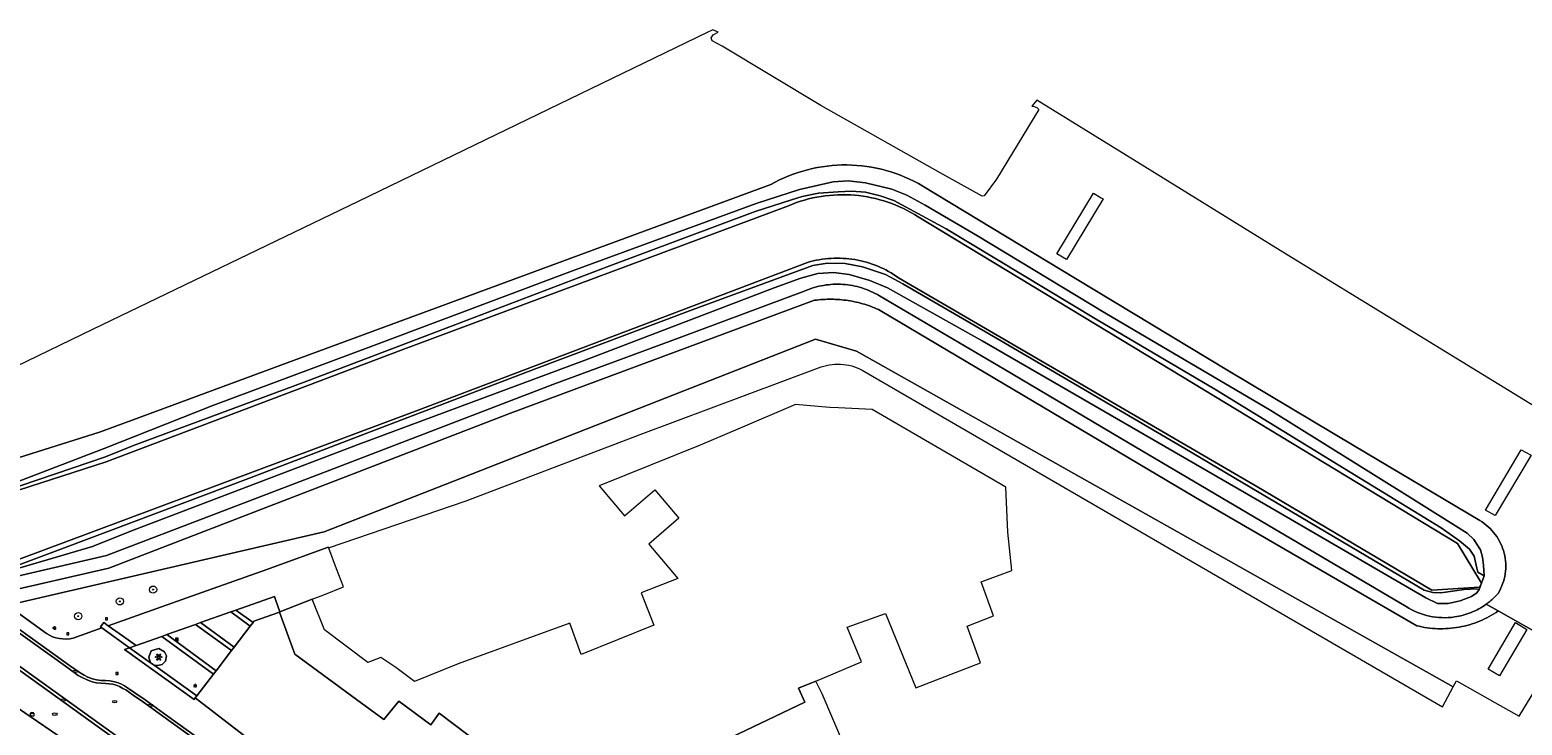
# Model space of a CAD drawing. Header units: metres. Extents: x 187916 to 189411, y 333285 to 334910.
# Tile 347 of 348: x 188749 to 188915, y 334547 to 334624. Entities that reach past the tile are written whole.
import ezdxf
from ezdxf.enums import TextEntityAlignment as Align

# ---------------------------------------------------------------- set-up
doc = ezdxf.new("R2010")
doc.units = ezdxf.units.M
for name, color, linetype, lineweight in [('B-WE-GR-BOOM-S', 253, 'Continuous', 15), ('B-WE-GW-TALUD_KRUIN-G', 253, 'Continuous', 15), ('B-WE-IE-KUNSTOBJECT-S', 253, 'Continuous', 15), ('B-WE-IE-MEUBILAIR-S', 253, 'Continuous', 15), ('B-WE-OG-BEBOUWING-GV', 253, 'Continuous', 15), ('B-WE-OG-TERREIN_BEGROEID-GV', 253, 'Continuous', 15), ('B-WE-OG-TERREIN_ERF-GV', 253, 'Continuous', 15), ('B-WE-OG-TERREIN_OEVER-GV', 253, 'Continuous', 15), ('B-WE-OG-WATER_BEEK-GV', 253, 'Continuous', 15), ('B-WE-OG-WEG-GV', 253, 'Continuous', 15), ('B-WE-VH-OPENVERHARDING_SIERBESTRATING-GV', 253, 'Continuous', 15), ('B-WE-VH-OPENVERHARDING_STRAATBAKSTEEN-GV', 253, 'Continuous', 15)]:
    doc.layers.add(name, color=color, linetype=linetype, lineweight=lineweight)
doc.styles.add('NLCS-ISO', font='NLCS-ISO.ttf')

# ---------------------------------------------------------------- blocks, each defined once
blk = doc.blocks.new('SIE-MEUBILAIR_BORD_INFORMATIE-SO')
h = blk.add_hatch(color=256)
h.dxf.hatch_style = 1
h.paths.add_polyline_path([(0.13, 0.2), (-0.33, 0.2), (-0.33, 0.08), (-0.13, 0.08), (-0.13, -0.65), (0.13, -0.65)])
h = blk.add_hatch(color=256)
h.dxf.hatch_style = 1
edge = h.paths.add_edge_path()
edge.add_arc((0, 0.5), 0.149, 0, 360)
for points in [[(-0.75, -0.75), (0.75, -0.75), (0.75, 0.75), (-0.75, 0.75)], [(0.13, 0.2), (-0.33, 0.2), (-0.33, 0.08), (-0.13, 0.08), (-0.13, -0.65), (0.13, -0.65)]]:
    blk.add_lwpolyline(points, close=True)
blk.add_circle((0, 0.5), 0.149)
blk = doc.blocks.new('SIE-MEUBILAIR_BORD_VERKEER-SO')
blk.add_lwpolyline([(-0.5625, -0.5625), (0.5625, -0.5625), (0.5625, 0.5625), (-0.5625, 0.5625)], close=True)
at = {"style": 'NLCS-ISO'}
blk.add_text('vb', height=0.75, dxfattribs=at).set_placement((0, 0), align=Align.MIDDLE_CENTER)
blk = doc.blocks.new('SIE-MEUBILAIR_KAST_ELEKTRA-SO')
for points in [[(-1, 1), (1, 1), (1, 0.84), (-1, 0.84)], [(-1, 0.76), (1, 0.76), (1, -1), (-1, -1)]]:
    blk.add_lwpolyline(points, close=True)
at = {"style": 'NLCS-ISO'}
blk.add_text('et', height=0.75, dxfattribs=at).set_placement((0, 0), align=Align.MIDDLE_CENTER)
blk = doc.blocks.new('SIE-MEUBILAIR_PAAL_LICHTMAST-SO')
for points in [[(-0.62, 0), (-1, 0)], [(-0.71, 0.71), (-0.44, 0.44)], [(0, 1), (0, 0.62)], [(0.44, 0.44), (0.71, 0.71)], [(1, 0), (0.62, 0)], [(-0.71, -0.71), (-0.44, -0.44)], [(0, -0.62), (0, -1)], [(0.44, -0.44), (0.71, -0.71)]]:
    blk.add_lwpolyline(points)
blk.add_circle((0, 0), 0.5)
blk = doc.blocks.new('SIE-MEUBILAIR_PUT_BRANDKRAAN-SO')
blk.add_ellipse((0, 0), major_axis=(1.25, 0), ratio=0.54)
at = {"style": 'NLCS-ISO'}
blk.add_text('bk', height=0.75, dxfattribs=at).set_placement((0.03, 0), align=Align.MIDDLE_CENTER)
blk = doc.blocks.new('SIE-MEUBILAIR_PUT_KOLK-SO')
blk.add_ellipse((0, 0), major_axis=(1.25, 0), ratio=0.54)
at = {"style": 'NLCS-ISO'}
blk.add_text('klk', height=0.75, dxfattribs=at).set_placement((0.03, 0), align=Align.MIDDLE_CENTER)
blk = doc.blocks.new('SIE-MEUBILAIR_PUT_RIOOLPUT-SO')
blk.add_ellipse((0, 0), major_axis=(1.25, 0), ratio=0.54)
at = {"style": 'NLCS-ISO'}
blk.add_text('ri', height=0.75, dxfattribs=at).set_placement((-0.04, 0.07), align=Align.MIDDLE_CENTER)
blk = doc.blocks.new('SIE-KUNSTOBJECT-SO')
at = {"flags": 128}
blk.add_lwpolyline([(0.27, -0.73, 0.700208), (-0.27, -0.73), (-0.56, -1.53, -1), (-1.05, -1.25), (-0.5, -0.6, 0.700208), (-0.77, -0.13), (-1.6, -0.28, -1), (-1.6, 0.28), (-0.77, 0.13, 0.700208), (-0.5, 0.6), (-1.05, 1.25, -1), (-0.56, 1.53), (-0.27, 0.73, 0.700208), (0.27, 0.73), (0.56, 1.53, -1), (1.05, 1.25), (0.5, 0.6, 0.700208), (0.77, 0.13), (1.6, 0.28, -1), (1.6, -0.28), (0.77, -0.13, 0.700208), (0.5, -0.6), (1.05, -1.25, -1), (0.56, -1.53)], format="xyb", close=True, dxfattribs=at)
blk = doc.blocks.new('SGR-BOOM_GBKN-SO')
at = {"linetype": 'ByBlock', "lineweight": 18}
h = blk.add_hatch(color=0, dxfattribs=at)
h.dxf.hatch_style = 1
edge = h.paths.add_edge_path()
edge.add_arc((0, 0), 0.25, 0, 360)
at = {"color": 0, "linetype": 'ByBlock', "lineweight": 18}
for radius in [2, 0.25]:
    blk.add_circle((0, 0), radius, dxfattribs=at)
at = {"color": 0, "linetype": 'ByBlock', "lineweight": 18, "style": 'NLCS-ISO'}
blk.add_attdef('SOORT', (2.5, 0), '', height=1.5, dxfattribs=at)
blk = doc.blocks.new('DTM')
at = {"layer": 'B-WE-GW-TALUD_KRUIN-G', "ltscale": 0.2, "flags": 128}
for points in [[(188831.591, 334606.826), (188813.363, 334600.112), (188795.135, 334593.398), (188777.968, 334587.059), (188760.8, 334580.719), (188757.188, 334579.369), (188746.854, 334576.123), (188740.159, 334573.495), (188732.902, 334570.828)], [(188744.398, 334562.594), (188757.971, 334565.726), (188782.71, 334575.19), (188807.45, 334584.654), (188821.427, 334589.85), (188835.404, 334595.045)], [(188747.539, 334560.345), (188782.09, 334568.327), (188795.504, 334573.588), (188836.534, 334589.682), (188841.095, 334588.356), (188873.143, 334570.345), (188907.252, 334551.176), (188907.605, 334551.838), (188908.793, 334551.167), (188911.848, 334549.441), (188914.562, 334547.908)]]:
    blk.add_lwpolyline(points, dxfattribs=at)
at = {"layer": 'B-WE-OG-BEBOUWING-GV', "ltscale": 0.2, "flags": 128}
blk.add_lwpolyline([(188801.481, 334543.239), (188794.836, 334548.246), (188793.893, 334546.98), (188790.344, 334549.57), (188788.682, 334547.568), (188785.681, 334549.762), (188778.82, 334554.777), (188777.129, 334559.46), (188774.304, 334558.44), (188774.202, 334558.307), (188773.898, 334557.91), (188772.117, 334555.583), (188771.813, 334555.186), (188770.108, 334552.959), (188769.804, 334552.562), (188767.978, 334550.178), (188767.797, 334549.941), (188767.802, 334549.937), (188809.872, 334517.525)], dxfattribs=at)
for points in [[(188837.285, 334550.398), (188836.571, 334551.815), (188834.651, 334551.011), (188835.382, 334549.489), (188809.139, 334536.947), (188809.438, 334536.519), (188816.454, 334526.041), (188834.988, 334534.978), (188842.353, 334538.53)], [(188745.754, 334549.725), (188745.436, 334549.614), (188745.094, 334549.494), (188744.473, 334549.278), (188743.32, 334548.867), (188743.017, 334548.76), (188741.89, 334548.359), (188742.056, 334548.219), (188743.935, 334546.637), (188743.411, 334546.028), (188742.061, 334544.454), (188740.424, 334545.833), (188739.247, 334544.436), (188746.044, 334538.354), (188752.521, 334545.833), (188746.672, 334549.818), (188746.576, 334549.883), (188746.527, 334549.91), (188746.474, 334549.928), (188746.419, 334549.935), (188746.363, 334549.932), (188746.309, 334549.918), (188746.15, 334549.863)]]:
    blk.add_lwpolyline(points, close=True, dxfattribs=at)
at = {"layer": 'B-WE-OG-TERREIN_BEGROEID-GV', "ltscale": 0.2, "flags": 128}
for points in [[(188910.909, 334560.333), (188912.247, 334559.577), (188913.349, 334558.954), (188916.463, 334557.195)], [(188917.558, 334581.44), (188888.855, 334599.038), (188871.017, 334610.036), (188861.096, 334616.152), (188860.519, 334615.484), (188860.666, 334615.484), (188861.081, 334615.337), (188861.3, 334615.141), (188856.628, 334607.406), (188855.234, 334605.576), (188855.038, 334605.527), (188850.353, 334608.121), (188837.127, 334615.584), (188826.194, 334622.14), (188825.096, 334622.752), (188824.975, 334623.07), (188825.219, 334623.387), (188825.757, 334623.704), (188825.153, 334623.955), (188824.543, 334623.66), (188785.835, 334604.938), (188756.387, 334590.753), (188747.959, 334586.677)], [(188746.854, 334576.123), (188757.188, 334579.369), (188760.8, 334580.719), (188777.968, 334587.059), (188795.135, 334593.398), (188813.363, 334600.112)], [(188831.591, 334606.826), (188813.363, 334600.112), (188795.135, 334593.398), (188777.968, 334587.059), (188760.8, 334580.719), (188757.188, 334579.369), (188746.854, 334576.123)], [(188735.407, 334569.034), (188757.688, 334577.59), (188769.748, 334582.34), (188787.481, 334588.961), (188809.597, 334597.251), (188829.963, 334604.716), (188834.787, 334606.274), (188838.506, 334607.134), (188840.163, 334607.242), (188842.095, 334607), (188845.002, 334606.315), (188846.694, 334605.632), (188848.718, 334604.525), (188854.511, 334601.131), (188868.617, 334592.609), (188887.045, 334581.781), (188902.125, 334572.356), (188908.782, 334568.188), (188909.517, 334567.487), (188910.252, 334566.345), (188910.509, 334565.554), (188910.6, 334564.633), (188910.685, 334563.466), (188910.13, 334561.958), (188909.872, 334561.59), (188909.264, 334561.186), (188908.03, 334560.691), (188906.668, 334560.398), (188905.49, 334560.418), (188904.201, 334561.03), (188886.478, 334571.334), (188855.013, 334589.507), (188844.545, 334595.369), (188842.59, 334596.192), (188840.277, 334596.868), (188838.531, 334597.081), (188836.828, 334596.978), (188834.934, 334596.454), (188831.966, 334595.385), (188810.921, 334587.315), (188785.856, 334578.029), (188760.539, 334568.365), (188756.414, 334566.725), (188743.815, 334563.012)], [(188744.398, 334562.594), (188757.971, 334565.726), (188782.71, 334575.19), (188807.45, 334584.654), (188821.427, 334589.85), (188835.404, 334595.045)], [(188813.363, 334600.112), (188831.591, 334606.826)], [(188896.27, 334577.882), (188882.341, 334586.17), (188865.388, 334596.413), (188848.435, 334606.656)], [(188848.435, 334606.656), (188865.388, 334596.413), (188882.341, 334586.17), (188896.27, 334577.882), (188910.198, 334569.594)], [(188835.404, 334595.045), (188821.427, 334589.85), (188807.45, 334584.654), (188782.71, 334575.19), (188757.971, 334565.726), (188744.398, 334562.594), (188745.932, 334561.495), (188758.23, 334564.333), (188802.756, 334581.496), (188836.442, 334593.991)], [(188902.033, 334560.057), (188886.645, 334569.136), (188871.258, 334578.215), (188857.453, 334586.351), (188843.648, 334594.487)], [(188843.648, 334594.487), (188857.453, 334586.351), (188871.258, 334578.215), (188886.645, 334569.136), (188902.033, 334560.057)], [(188836.442, 334593.991), (188802.756, 334581.496), (188758.23, 334564.333), (188745.932, 334561.495), (188747.539, 334560.345), (188782.09, 334568.327), (188795.504, 334573.588), (188836.534, 334589.682), (188841.095, 334588.356), (188873.143, 334570.345), (188907.252, 334551.176), (188907.605, 334551.838), (188908.793, 334551.167), (188911.848, 334549.441), (188914.562, 334547.908), (188919.256, 334555.617), (188916.463, 334557.195), (188913.349, 334558.954), (188912.247, 334559.577)], [(188843.736, 334592.876), (188878.679, 334572.145), (188903.195, 334557.944)], [(188903.195, 334557.944), (188878.679, 334572.145), (188843.736, 334592.876)], [(188910.198, 334569.594), (188896.27, 334577.882)], [(188912.247, 334559.577), (188910.909, 334560.333)]]:
    blk.add_lwpolyline(points, dxfattribs=at)
for points in [[(188835.672, 334608.461, 0.0654277), (188831.591, 334606.826)], [(188831.591, 334606.826, -0.0654277), (188835.672, 334608.461)], [(188840.036, 334608.989, 0.0655197), (188835.672, 334608.461)], [(188835.672, 334608.461, -0.0655197), (188840.036, 334608.989)], [(188844.388, 334608.373, 0.065251), (188840.036, 334608.989)], [(188840.036, 334608.989, -0.065251), (188844.388, 334608.373)], [(188848.435, 334606.656, 0.0655312), (188844.388, 334608.373)], [(188844.388, 334608.373, -0.0655312), (188848.435, 334606.656)], [(188837.456, 334595.649, 0.059466), (188835.404, 334595.045)], [(188835.404, 334595.045, -0.059466), (188837.456, 334595.649)], [(188839.593, 334595.757, 0.0589761), (188837.456, 334595.649)], [(188837.456, 334595.649, -0.0589761), (188839.593, 334595.757)], [(188841.696, 334595.362, 0.0593976), (188839.593, 334595.757)], [(188839.593, 334595.757, -0.0593976), (188841.696, 334595.362)], [(188843.648, 334594.487, 0.059), (188841.696, 334595.362)], [(188841.696, 334595.362, -0.059), (188843.648, 334594.487)], [(188836.442, 334593.991, -0.0364804), (188838.307, 334594.113)], [(188838.307, 334594.113, 0.0364804), (188836.442, 334593.991)], [(188838.307, 334594.113, -0.0364832), (188840.17, 334593.965)], [(188840.17, 334593.965, 0.0364832), (188838.307, 334594.113)], [(188840.17, 334593.965, -0.0358171), (188841.992, 334593.55)], [(188841.992, 334593.55, 0.0358171), (188840.17, 334593.965)], [(188841.992, 334593.55, -0.035558), (188843.736, 334592.876)], [(188843.736, 334592.876, 0.035558), (188841.992, 334593.55)], [(188911.908, 334568.058, 0.0992112), (188910.198, 334569.594)], [(188910.198, 334569.594, -0.0992112), (188911.908, 334568.058)], [(188912.894, 334565.981, 0.0990336), (188911.908, 334568.058)], [(188911.908, 334568.058, -0.0990336), (188912.894, 334565.981)], [(188913.004, 334563.685, 0.0992839), (188912.894, 334565.981)], [(188912.894, 334565.981, -0.0992839), (188913.004, 334563.685)], [(188912.22, 334561.524, 0.0989336), (188913.004, 334563.685)], [(188913.004, 334563.685, -0.0989336), (188912.22, 334561.524)], [(188911.598, 334560.892, 0.014381), (188911.918, 334561.199)], [(188911.918, 334561.199, -0.014381), (188911.598, 334560.892)], [(188911.918, 334561.199, 0.0142764), (188912.22, 334561.524)], [(188912.22, 334561.524, -0.0142764), (188911.918, 334561.199)], [(188904.613, 334559.006, -0.0881915), (188902.033, 334560.057)], [(188902.033, 334560.057, 0.0881915), (188904.613, 334559.006)], [(188909.239, 334559.41, -0.0602675), (188907.397, 334558.913)], [(188907.397, 334558.913, 0.0602675), (188909.239, 334559.41)], [(188910.909, 334560.333, -0.0605241), (188909.239, 334559.41)], [(188909.239, 334559.41, 0.0605241), (188910.909, 334560.333)], [(188910.168, 334558.449, 0.0535157), (188912.247, 334559.577)], [(188912.247, 334559.577, -0.0535157), (188910.168, 334558.449)], [(188910.909, 334560.333, 0.0162192), (188911.261, 334560.603)], [(188911.261, 334560.603, -0.0162192), (188910.909, 334560.333)], [(188911.261, 334560.603, 0.0129485), (188911.598, 334560.892)], [(188911.598, 334560.892, -0.0129485), (188911.261, 334560.603)], [(188903.195, 334557.944, 0.0533929), (188905.537, 334557.613)], [(188905.537, 334557.613, -0.0533929), (188903.195, 334557.944)], [(188907.397, 334558.913, -0.0887183), (188904.613, 334559.006)], [(188904.613, 334559.006, 0.0887183), (188907.397, 334558.913)], [(188905.537, 334557.613, 0.0529949), (188907.897, 334557.784)], [(188907.897, 334557.784, -0.0529949), (188905.537, 334557.613)], [(188907.897, 334557.784, 0.0532292), (188910.168, 334558.449)], [(188910.168, 334558.449, -0.0532292), (188907.897, 334557.784)]]:
    blk.add_lwpolyline(points, format="xyb", dxfattribs=at)
for points in [[(188867.357, 334605.873), (188868.204, 334605.362), (188868.427, 334605.227), (188864.375, 334598.513), (188863.305, 334599.159)], [(188914.773, 334577.424), (188915.891, 334576.848), (188911.885, 334570.15), (188910.808, 334570.762)], [(188912.391, 334552.375), (188911.107, 334553.145), (188914.139, 334558.285), (188915.423, 334557.515)], [(188763.232, 334553.563), (188763.661, 334553.545), (188764.126, 334553.664), (188764.477, 334553.999), (188764.591, 334554.596), (188764.378, 334555.049), (188763.746, 334555.409), (188762.91, 334555.149), (188762.637, 334554.446), (188762.842, 334553.835)]]:
    blk.add_lwpolyline(points, close=True, dxfattribs=at)
at = {"layer": 'B-WE-OG-TERREIN_ERF-GV', "ltscale": 0.2, "flags": 128}
blk.add_lwpolyline([(188809.139, 334536.947), (188835.382, 334549.489), (188834.651, 334551.011), (188836.571, 334551.815), (188841.633, 334553.934), (188840.049, 334557.797), (188844.324, 334559.315), (188847.674, 334551.054), (188854.855, 334553.831), (188853.346, 334557.902), (188856.296, 334559.039), (188854.91, 334562.811), (188858.315, 334564.064), (188857.86, 334568.307), (188857.669, 334573.303), (188842.844, 334581.889), (188839.096, 334582.064), (188838.088, 334582.118), (188834.338, 334582.438), (188827.927, 334579.726), (188823.751, 334577.959), (188812.586, 334573.438), (188815.394, 334570.131), (188818.747, 334572.979), (188821.412, 334569.84), (188818.059, 334566.993), (188821.308, 334563.168), (188817.224, 334561.574), (188818.622, 334558.002), (188810.562, 334554.771), (188809.305, 334558.232), (188796.928, 334553.718), (188792.095, 334551.745), (188790.038, 334553.332), (188788.349, 334554.435), (188786.939, 334553.876), (188782.121, 334557.471), (188780.756, 334560.869), (188777.18, 334559.48), (188777.129, 334559.46), (188778.82, 334554.777), (188785.681, 334549.762), (188788.682, 334547.568), (188790.344, 334549.57), (188793.893, 334546.98), (188794.836, 334548.246), (188801.481, 334543.239)], dxfattribs=at)
at = {"layer": 'B-WE-OG-TERREIN_OEVER-GV', "ltscale": 0.2, "flags": 128}
for points in [[(188835.68, 334598.196), (188792.522, 334581.814), (188756.216, 334568.287), (188743.214, 334563.443)], [(188743.815, 334563.012), (188758.11, 334568.397), (188773.983, 334574.376), (188788.568, 334579.934), (188805.417, 334586.354), (188822.892, 334592.938), (188836.243, 334597.854), (188837.844, 334598.109), (188839.85, 334598.07), (188841.764, 334597.718), (188844.321, 334596.849), (188846.216, 334595.834), (188856.993, 334589.562), (188877.499, 334577.59), (188904.019, 334561.893), (188904.995, 334561.634), (188905.878, 334561.577), (188908.455, 334561.942), (188909.799, 334562.032), (188910.13, 334561.958), (188910.685, 334563.466), (188909.973, 334563.879), (188909.863, 334564.303), (188909.57, 334565.647), (188909.056, 334566.439), (188907.934, 334567.361), (188905.912, 334568.799), (188894.491, 334575.753), (188880.827, 334584.145), (188867.769, 334591.837), (188851.052, 334601.909), (188845.221, 334605.045), (188843.713, 334605.563), (188842.094, 334605.97), (188840.548, 334606.1), (188839.075, 334606.029), (188836.866, 334605.866), (188835.08, 334605.482), (188833.902, 334605.115), (188829.87, 334603.814), (188813.462, 334597.706), (188796.392, 334591.213), (188780.169, 334585.05), (188760.963, 334577.916), (188757.832, 334576.646), (188735.407, 334569.034)], [(188736.056, 334569.038), (188757.934, 334576.091), (188790.626, 334588.478), (188833.568, 334604.476)], [(188847.936, 334603.241), (188874.619, 334587.111), (188907.729, 334567.064), (188910.372, 334562.642), (188910.167, 334562.2), (188904.864, 334561.879), (188885.476, 334573.371), (188845.767, 334596.497)]]:
    blk.add_lwpolyline(points, dxfattribs=at)
for points in [[(188833.568, 334604.476, -0.0608297), (188837.166, 334605.503)], [(188837.166, 334605.503, -0.0607202), (188840.905, 334605.636)], [(188840.905, 334605.636, -0.060921), (188844.566, 334604.867)], [(188844.566, 334604.867, -0.0607166), (188847.936, 334603.241)], [(188838.282, 334598.641, 0.0565499), (188835.68, 334598.196)], [(188840.917, 334598.497, 0.0561445), (188838.282, 334598.641)], [(188843.455, 334597.77, 0.0562433), (188840.917, 334598.497)], [(188845.767, 334596.497, 0.0559735), (188843.455, 334597.77)]]:
    blk.add_lwpolyline(points, format="xyb", dxfattribs=at)
at = {"layer": 'B-WE-OG-WATER_BEEK-GV', "ltscale": 0.2, "flags": 128}
for points in [[(188735.407, 334569.034), (188757.832, 334576.646), (188760.963, 334577.916), (188780.169, 334585.05), (188796.392, 334591.213), (188813.462, 334597.706), (188829.87, 334603.814), (188833.902, 334605.115), (188835.08, 334605.482), (188836.866, 334605.866), (188839.075, 334606.029), (188840.548, 334606.1), (188842.094, 334605.97), (188843.713, 334605.563), (188845.221, 334605.045), (188851.052, 334601.909), (188867.769, 334591.837), (188880.827, 334584.145), (188894.491, 334575.753), (188905.912, 334568.799), (188907.934, 334567.361), (188909.056, 334566.439), (188909.57, 334565.647), (188909.863, 334564.303), (188909.973, 334563.879), (188910.685, 334563.466), (188910.6, 334564.633), (188910.509, 334565.554), (188910.252, 334566.345), (188909.517, 334567.487), (188908.782, 334568.188), (188902.125, 334572.356), (188887.045, 334581.781), (188868.617, 334592.609), (188854.511, 334601.131), (188848.718, 334604.525), (188846.694, 334605.632), (188845.002, 334606.315), (188842.095, 334607), (188840.163, 334607.242), (188838.506, 334607.134), (188834.787, 334606.274), (188829.963, 334604.716), (188809.597, 334597.251), (188787.481, 334588.961), (188769.748, 334582.34), (188757.688, 334577.59)], [(188743.815, 334563.012), (188756.414, 334566.725), (188760.539, 334568.365), (188785.856, 334578.029), (188810.921, 334587.315), (188831.966, 334595.385), (188834.934, 334596.454), (188836.828, 334596.978), (188838.531, 334597.081), (188840.277, 334596.868), (188842.59, 334596.192), (188844.545, 334595.369), (188855.013, 334589.507), (188886.478, 334571.334), (188904.201, 334561.03), (188905.49, 334560.418), (188906.668, 334560.398), (188908.03, 334560.691), (188909.264, 334561.186), (188909.872, 334561.59), (188910.13, 334561.958), (188909.799, 334562.032), (188908.455, 334561.942), (188905.878, 334561.577), (188904.995, 334561.634), (188904.019, 334561.893), (188877.499, 334577.59), (188856.993, 334589.562), (188846.216, 334595.834), (188844.321, 334596.849), (188841.764, 334597.718), (188839.85, 334598.07), (188837.844, 334598.109), (188836.243, 334597.854), (188822.892, 334592.938), (188805.417, 334586.354), (188788.568, 334579.934), (188773.983, 334574.376), (188758.11, 334568.397)]]:
    blk.add_lwpolyline(points, close=True, dxfattribs=at)
for points in [[(188833.568, 334604.476), (188790.626, 334588.478), (188757.934, 334576.091), (188736.056, 334569.038), (188735.407, 334569.034), (188738.266, 334566.986), (188741.379, 334564.756), (188743.214, 334563.443), (188756.216, 334568.287), (188792.522, 334581.814), (188835.68, 334598.196)], [(188845.767, 334596.497), (188885.476, 334573.371), (188904.864, 334561.879), (188910.167, 334562.2), (188910.372, 334562.642), (188907.729, 334567.064), (188874.619, 334587.111), (188847.936, 334603.241)]]:
    blk.add_lwpolyline(points, dxfattribs=at)
for points in [[(188837.166, 334605.503, 0.0608297), (188833.568, 334604.476)], [(188840.905, 334605.636, 0.0607202), (188837.166, 334605.503)], [(188844.566, 334604.867, 0.060921), (188840.905, 334605.636)], [(188847.936, 334603.241, 0.0607166), (188844.566, 334604.867)], [(188835.68, 334598.196, -0.0565499), (188838.282, 334598.641)], [(188838.282, 334598.641, -0.0561445), (188840.917, 334598.497)], [(188840.917, 334598.497, -0.0562433), (188843.455, 334597.77)], [(188843.455, 334597.77, -0.0559735), (188845.767, 334596.497)]]:
    blk.add_lwpolyline(points, format="xyb", dxfattribs=at)
at = {"layer": 'B-WE-OG-WEG-GV', "ltscale": 0.2, "flags": 128}
for points in [[(188841.724, 334586.248), (188906.064, 334548.953), (188907.252, 334551.176), (188873.143, 334570.345), (188841.095, 334588.356), (188836.534, 334589.682), (188795.504, 334573.588), (188782.09, 334568.327), (188747.539, 334560.345), (188747.283, 334559.987), (188751.292, 334557.096)], [(188754.277, 334556.582), (188757.445, 334557.698), (188757.283, 334557.813), (188757.641, 334558.311), (188758.151, 334557.948), (188764.035, 334560.039), (188769.149, 334561.849), (188775.731, 334564.181), (188782.543, 334566.631), (188782.568, 334566.574), (188797.82, 334571.771), (188817.124, 334579.129), (188836.871, 334586.501)]]:
    blk.add_lwpolyline(points, dxfattribs=at)
for points in [[(188836.871, 334586.501, -0.0557764), (188838.075, 334586.85)], [(188838.075, 334586.85, -0.0559958), (188839.326, 334586.924)], [(188839.326, 334586.924, -0.0565179), (188840.563, 334586.72)], [(188840.563, 334586.72, -0.0554197), (188841.724, 334586.248)], [(188751.292, 334557.096, 0.2149887), (188754.277, 334556.582)]]:
    blk.add_lwpolyline(points, format="xyb", dxfattribs=at)
at = {"layer": 'B-WE-VH-OPENVERHARDING_SIERBESTRATING-GV', "ltscale": 0.2, "flags": 128}
for points in [[(188771.732, 334559.475), (188772.304, 334559.678), (188776.575, 334561.191), (188776.742, 334560.719), (188777.18, 334559.48), (188780.756, 334560.869), (188782.034, 334561.374), (188784.213, 334562.234), (188783.441, 334564.245), (188782.591, 334566.52), (188782.568, 334566.574), (188782.543, 334566.631), (188775.731, 334564.181), (188769.149, 334561.849), (188764.035, 334560.039), (188758.151, 334557.948), (188759.735, 334556.819), (188761.236, 334555.754), (188764.071, 334556.762), (188764.641, 334556.964), (188767.816, 334558.087), (188768.388, 334558.29)], [(188774.202, 334558.307), (188774.304, 334558.44), (188777.129, 334559.46), (188777.18, 334559.48), (188776.742, 334560.719), (188776.575, 334561.191), (188772.304, 334559.678)], [(188773.898, 334557.91), (188771.732, 334559.475), (188768.388, 334558.29), (188772.117, 334555.583)], [(188774.202, 334558.307), (188772.304, 334559.678), (188771.732, 334559.475), (188773.898, 334557.91)], [(188760.521, 334555.5), (188761.236, 334555.754), (188759.735, 334556.819), (188758.151, 334557.948), (188757.641, 334558.311), (188757.283, 334557.813), (188757.445, 334557.698)], [(188771.813, 334555.186), (188767.816, 334558.087), (188764.641, 334556.964), (188770.108, 334552.959)], [(188771.813, 334555.186), (188772.117, 334555.583), (188768.388, 334558.29), (188767.816, 334558.087)], [(188760.521, 334555.5), (188762.842, 334553.835), (188762.637, 334554.446), (188762.91, 334555.149), (188763.746, 334555.409), (188764.378, 334555.049), (188764.591, 334554.596), (188764.477, 334553.999), (188764.126, 334553.664), (188763.661, 334553.545), (188763.232, 334553.563), (188767.978, 334550.178), (188769.804, 334552.562), (188764.071, 334556.762), (188761.236, 334555.754)], [(188770.108, 334552.959), (188764.641, 334556.964), (188764.071, 334556.762), (188769.804, 334552.562)], [(188762.842, 334553.835), (188760.521, 334555.5), (188759.947, 334555.295), (188767.678, 334549.778), (188767.802, 334549.937), (188767.797, 334549.941), (188767.978, 334550.178), (188763.232, 334553.563)]]:
    blk.add_lwpolyline(points, close=True, dxfattribs=at)
at = {"layer": 'B-WE-VH-OPENVERHARDING_STRAATBAKSTEEN-GV', "ltscale": 0.2, "flags": 128}
for points in [[(188735.533, 334562.623), (188757.384, 334546.922), (188780.972, 334530.01), (188802.954, 334514.13), (188805.735, 334518.019), (188781.557, 334535.421), (188764.451, 334547.725), (188762.043, 334549.471), (188760.906, 334550.24), (188760.084, 334550.831), (188759.778, 334551.006), (188759.383, 334551.212), (188759.03, 334551.344), (188758.65, 334551.464), (188758.239, 334551.517), (188757.831, 334551.542), (188757.36, 334551.579), (188756.796, 334551.629), (188756.242, 334551.769), (188755.796, 334551.931), (188755.321, 334552.151), (188754.832, 334552.424), (188753.658, 334553.294), (188738.897, 334563.851)], [(188781.761, 334535.706), (188764.676, 334547.977), (188762.241, 334549.725), (188761.106, 334550.49), (188760.293, 334551.065), (188759.942, 334551.292), (188759.531, 334551.507), (188759.148, 334551.649), (188758.691, 334551.773), (188758.32, 334551.829), (188757.84, 334551.862), (188757.375, 334551.891), (188756.859, 334551.954), (188756.414, 334552.045), (188755.903, 334552.243), (188755.473, 334552.448), (188755.034, 334552.71), (188753.853, 334553.54), (188739.295, 334563.996)], [(188738.897, 334563.851), (188753.658, 334553.294), (188754.832, 334552.424), (188755.321, 334552.151), (188755.796, 334551.931), (188756.242, 334551.769), (188756.796, 334551.629), (188757.36, 334551.579), (188757.831, 334551.542), (188758.239, 334551.517), (188758.65, 334551.464), (188759.03, 334551.344), (188759.383, 334551.212), (188759.778, 334551.006), (188760.084, 334550.831), (188760.906, 334550.24), (188762.043, 334549.471), (188764.451, 334547.725), (188781.557, 334535.421)], [(188751.292, 334557.096), (188747.283, 334559.987)], [(188739.295, 334563.996), (188753.853, 334553.54), (188755.034, 334552.71), (188755.473, 334552.448), (188755.903, 334552.243), (188756.414, 334552.045), (188756.859, 334551.954), (188757.375, 334551.891), (188757.84, 334551.862), (188758.32, 334551.829), (188758.691, 334551.773), (188759.148, 334551.649), (188759.531, 334551.507), (188759.942, 334551.292), (188760.293, 334551.065), (188761.106, 334550.49), (188762.241, 334549.725), (188764.676, 334547.977), (188781.761, 334535.706), (188805.938, 334518.304), (188808.916, 334516.263), (188809.872, 334517.525), (188767.802, 334549.937)], [(188746.672, 334549.818), (188752.521, 334545.833), (188756.95, 334541.924), (188779.806, 334527.087), (188804.347, 334510.227), (188805.628, 334511.919), (188802.751, 334513.845), (188780.768, 334529.726), (188757.18, 334546.637), (188735.136, 334562.478)], [(188767.802, 334549.937), (188767.678, 334549.778), (188759.947, 334555.295), (188760.521, 334555.5), (188757.445, 334557.698), (188754.277, 334556.582)]]:
    blk.add_lwpolyline(points, dxfattribs=at)
blk.add_lwpolyline([(188757.384, 334546.922), (188735.533, 334562.623), (188732.427, 334564.855), (188729.583, 334566.957), (188729.37, 334566.658), (188732.029, 334564.71), (188735.136, 334562.478), (188757.18, 334546.637), (188780.768, 334529.726), (188802.751, 334513.845), (188802.954, 334514.13), (188780.972, 334530.01)], close=True, dxfattribs=at)
blk.add_lwpolyline([(188754.277, 334556.582, -0.2149887), (188751.292, 334557.096)], format="xyb", dxfattribs=at)
at = {"layer": 'B-WE-GR-BOOM-S', "xscale": 0.2, "yscale": 0.2, "zscale": 0.2}
for p in [(188759.442, 334560.639), (188763.118, 334561.941), (188754.823, 334559.003)]:
    blk.add_blockref('SGR-BOOM_GBKN-SO', p, dxfattribs=at)
at = {"layer": 'B-WE-IE-KUNSTOBJECT-S', "xscale": 0.2, "yscale": 0.2, "zscale": 0.2}
blk.add_blockref('SIE-KUNSTOBJECT-SO', (188763.746, 334554.468), dxfattribs=at)
at = {"layer": 'B-WE-IE-MEUBILAIR-S', "xscale": 0.2, "yscale": 0.2, "zscale": 0.2}
for name, p in [('SIE-MEUBILAIR_PAAL_LICHTMAST-SO', (188752.182, 334557.689)), ('SIE-MEUBILAIR_BORD_VERKEER-SO', (188757.947, 334558.708)), ('SIE-MEUBILAIR_BORD_VERKEER-SO', (188753.664, 334557.05)), ('SIE-MEUBILAIR_BORD_INFORMATIE-SO', (188765.751, 334556.424)), ('SIE-MEUBILAIR_PUT_KOLK-SO', (188754.491, 334552.896)), ('SIE-MEUBILAIR_BORD_VERKEER-SO', (188759.118, 334552.654)), ('SIE-MEUBILAIR_PAAL_LICHTMAST-SO', (188767.782, 334551.303)), ('SIE-MEUBILAIR_PUT_KOLK-SO', (188753.172, 334549.718)), ('SIE-MEUBILAIR_PUT_RIOOLPUT-SO', (188758.858, 334549.52)), ('SIE-MEUBILAIR_KAST_ELEKTRA-SO', (188749.715, 334548.108)), ('SIE-MEUBILAIR_PUT_BRANDKRAAN-SO', (188752.228, 334548.143)), ('SIE-MEUBILAIR_PUT_KOLK-SO', (188762.829, 334549.112))]:
    blk.add_blockref(name, p, dxfattribs=at)

msp = doc.modelspace()

# ---------------------------------------------------------------- block references
msp.add_blockref('DTM', (0, 0))

doc.saveas('drawing.dxf')
